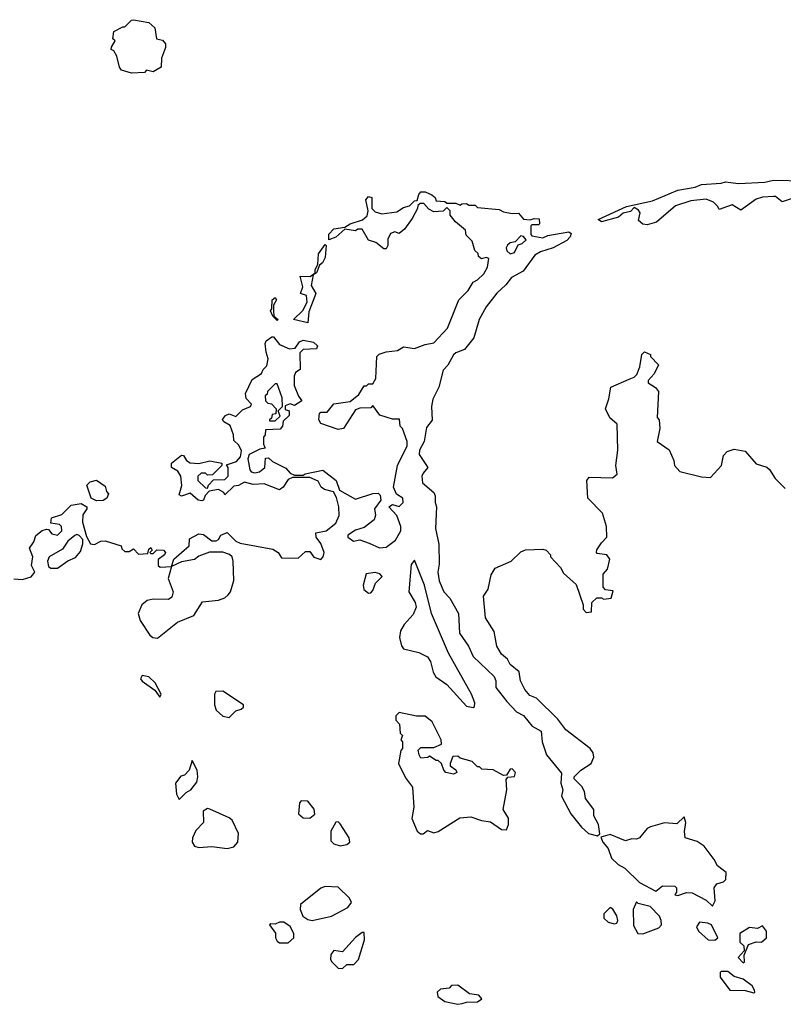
# Model space of a CAD drawing. Extents: x 2029662 to 2246637, y 225654 to 401419.
# Tile 312 of 349: x 2207832 to 2211340, y 267360 to 271882. Entities that reach past the tile are written whole.
import ezdxf

# ---------------------------------------------------------------- set-up
doc = ezdxf.new("R2010")
doc.units = 0

msp = doc.modelspace()

# ---------------------------------------------------------------- linework, layer by layer
at = {"layer": '0CON20XD'}
for points in [[(2208345, 271636.7), (2208300, 271650), (2208290, 271665), (2208277.5, 271715), (2208265, 271740), (2208252.5, 271745), (2208253, 271757), (2208270, 271785), (2208260, 271795), (2208265, 271827.5), (2208305, 271850), (2208315, 271850), (2208345, 271880), (2208355, 271882.5), (2208425, 271870), (2208452.5, 271845), (2208460, 271795), (2208488.3, 271788.3), (2208501.7, 271771.7), (2208502.5, 271755), (2208483.3, 271705), (2208482.5, 271665), (2208445, 271642.5), (2208415, 271650), (2208405, 271640), (2208345, 271636.7)], [(2211385, 271062.5), (2211335, 271046.2), (2211305, 271070), (2211295, 271070), (2211245, 271067.5), (2211215, 271057.5), (2211145, 271007.5), (2211105, 271032.5), (2211045, 271010), (2211040, 271025), (2211020, 271045), (2210985, 271057.5), (2210915, 271050), (2210845, 271027.5), (2210758.3, 270951.7), (2210715, 270940), (2210695, 270942.5), (2210675, 270960), (2210682.5, 270995), (2210675, 271007.5), (2210655, 271020), (2210638.3, 271001.7), (2210605, 270993.3), (2210582.5, 270975), (2210505, 270953.3), (2210490, 270965), (2210620, 271025), (2210739.7, 271050.3), (2210855, 271098.8), (2210935, 271113.3), (2210963.9, 271126.1), (2211055, 271131.2), (2211075, 271137.5), (2211135, 271130), (2211255, 271136), (2211295, 271145.8), (2211435, 271142)], [(2209891.7, 270638.3), (2209915, 270677.5), (2209935, 270687.5), (2209964, 270715), (2209981.2, 270745), (2209987.5, 270785), (2209975, 270790), (2209953.6, 270783.6), (2209940, 270795), (2209938.3, 270808.3), (2209923, 270823), (2209910, 270865), (2209883, 270893), (2209880, 270915), (2209833.6, 270953.6), (2209810, 270985), (2209810, 271005), (2209795, 271020), (2209777, 271003), (2209735, 271000), (2209711.7, 271011.7), (2209688.3, 271038.3), (2209671.7, 271038.3), (2209661.7, 271028.3), (2209660, 271015), (2209635, 270970), (2209599.3, 270920.7), (2209575, 270900), (2209555, 270907.5), (2209535, 270900), (2209522.5, 270875), (2209522.5, 270845), (2209515, 270830), (2209505, 270830), (2209468.3, 270858.3), (2209435, 270870), (2209405, 270920), (2209385, 270920), (2209375, 270912.5), (2209325, 270920), (2209285, 270883.3), (2209251.7, 270871.7), (2209252.3, 270897.7), (2209275, 270922.5), (2209325, 270930), (2209350, 270945), (2209407, 270963), (2209428.3, 270981.7), (2209432.5, 271005), (2209422.5, 271055), (2209435, 271070), (2209450, 271065), (2209450, 271015), (2209465, 271000), (2209495, 270990), (2209565, 271000), (2209595, 271020), (2209622.5, 271027.5), (2209645, 271050), (2209658.3, 271051.7), (2209665, 271080), (2209675, 271092.5), (2209695, 271092.5), (2209725, 271077.5), (2209740, 271065), (2209745, 271050), (2209785, 271047.5), (2209795, 271040), (2209835, 271040), (2209855, 271030), (2209863, 271037), (2209885, 271037.5), (2209895, 271030), (2209925, 271030), (2209935, 271020), (2210035, 271010), (2210055, 271000), (2210095, 270992.5), (2210123, 270993), (2210146.7, 270966.7), (2210177.5, 270962.5), (2210195, 270970), (2210218.3, 270968.3), (2210220, 270945), (2210215, 270940), (2210185, 270940), (2210180, 270935), (2210180, 270895), (2210185, 270890), (2210235, 270880), (2210258.3, 270891.7), (2210355, 270907.5), (2210365, 270900), (2210361.2, 270885), (2210345, 270868), (2210283.3, 270835), (2210224.1, 270815.9), (2210199.2, 270800.8), (2210145, 270728), (2210091.5, 270698.5), (2210065, 270664.4), (2210023.3, 270626.7), (2209975, 270564), (2209943.3, 270505), (2209918.8, 270421.2), (2209875, 270367.5), (2209835, 270352.5), (2209825, 270342.5), (2209798.8, 270295), (2209777.1, 270272.9), (2209758, 270195), (2209730.3, 270139.7), (2209724.2, 270105), (2209726.4, 270043.6), (2209701.3, 270008.7), (2209690.6, 269945), (2209669.4, 269905), (2209666.9, 269885), (2209707.5, 269825), (2209685, 269800), (2209680, 269785), (2209682.5, 269755), (2209735, 269710), (2209740, 269695), (2209740, 269665), (2209747.5, 269645), (2209742.5, 269545), (2209757, 269473), (2209759.3, 269380.7), (2209753.3, 269345), (2209758.8, 269305), (2209780, 269255), (2209807.5, 269225), (2209847.5, 269155), (2209852.5, 269065), (2209893.3, 269005), (2209915, 268957.5), (2210012.5, 268865), (2210020, 268845), (2210020, 268815), (2210070.7, 268750.7), (2210113.6, 268703.6), (2210146.4, 268686.4), (2210187, 268637), (2210227.5, 268615), (2210232.5, 268565), (2210252.5, 268505), (2210321.7, 268421.7), (2210317.5, 268375), (2210327.5, 268345), (2210321.4, 268315), (2210364.7, 268234.7), (2210413.3, 268173.3), (2210444.7, 268144.7), (2210486.4, 268133.6), (2210497, 268143), (2210491.4, 268185), (2210470, 268225), (2210470, 268255), (2210431.2, 268305), (2210426.4, 268336.4), (2210415, 268360), (2210380, 268395), (2210380, 268405), (2210410, 268435), (2210457.5, 268465), (2210470, 268495), (2210466.7, 268515), (2210452.5, 268535), (2210340.7, 268620.7), (2210305, 268670), (2210206.4, 268766.4), (2210175, 268777.5), (2210152.5, 268805), (2210132.5, 268845), (2210126.1, 268886.1), (2210085, 268920), (2210072.5, 268945), (2210045, 268967.5), (2210023.3, 269005), (2210011.7, 269071.7), (2209972.5, 269135), (2209963.3, 269235), (2209983.6, 269266.4), (2209998.3, 269331.7), (2210017, 269363), (2210090, 269395), (2210135, 269437.5), (2210155, 269447.5), (2210235, 269450), (2210250, 269445), (2210270, 269425), (2210270, 269415), (2210316.4, 269366.4), (2210330.7, 269340.7), (2210388.3, 269288.3), (2210420, 269195), (2210420, 269175), (2210435, 269160), (2210458.3, 269161.7), (2210460, 269205), (2210483, 269227), (2210505, 269227.5), (2210515, 269220), (2210550, 269225), (2210558.3, 269258.3), (2210523, 269263), (2210512.5, 269275), (2210512.5, 269335), (2210531.7, 269358.3), (2210542.5, 269405), (2210530, 269425), (2210485, 269430), (2210482.5, 269435), (2210483, 269447), (2210505, 269480), (2210530, 269505), (2210527.5, 269555), (2210510, 269615), (2210442.5, 269685), (2210437.5, 269765), (2210448.3, 269781.7), (2210555, 269777.5), (2210577.5, 269795), (2210570, 269835), (2210580, 269905), (2210577.5, 270025), (2210543.6, 270053.6), (2210522.5, 270095), (2210539.3, 270140.7), (2210547.5, 270195), (2210631.7, 270231.7), (2210655, 270240), (2210667, 270253), (2210681.7, 270288.3), (2210690, 270345), (2210703, 270357), (2210730, 270345), (2210730, 270335), (2210767, 270297), (2210747.5, 270255), (2210720, 270225), (2210720, 270215), (2210753, 270193), (2210767.5, 270175), (2210760, 270055), (2210770, 270045), (2210772.5, 270005), (2210760, 269945), (2210816.4, 269906.4), (2210837, 269857), (2210840, 269835), (2210865, 269807.5), (2210965, 269782.5), (2211005, 269780), (2211056.7, 269835), (2211065, 269880), (2211081.7, 269898.3), (2211115, 269910), (2211165, 269900), (2211215, 269842.5), (2211265, 269827.5), (2211276.4, 269816.4), (2211302.5, 269775), (2211348.3, 269728.3)], [(2210085, 270807.5), (2210105, 270812.5), (2210121.7, 270848.3), (2210140, 270855), (2210158.3, 270871.7), (2210147, 270887), (2210135, 270890), (2210108.3, 270861.7), (2210085, 270857.5), (2210073, 270847), (2210067.5, 270835), (2210070.7, 270820.7), (2210085, 270807.5)], [(2209155, 270490), (2209090, 270505), (2209133, 270547), (2209152.5, 270585), (2209150, 270615), (2209122.5, 270625), (2209132, 270655), (2209120, 270705), (2209167, 270703), (2209190, 270720), (2209190, 270735), (2209201.7, 270758.3), (2209205, 270807.5), (2209235, 270850), (2209240, 270845), (2209235, 270790), (2209222.5, 270765), (2209210, 270755), (2209195, 270720), (2209180, 270710), (2209171.7, 270661.7), (2209192.5, 270625), (2209160, 270540), (2209155, 270490)], [(2207805, 269313.8), (2207845, 269311.2), (2207885, 269323.3), (2207901.2, 269345), (2207886, 269375), (2207892, 269415), (2207876.7, 269455), (2207896.1, 269483.9), (2207906.4, 269513.6), (2207935, 269536.7), (2207955, 269542.5), (2207965, 269540), (2207980.3, 269520.3), (2208006, 269514), (2208026.2, 269535), (2208024, 269554), (2208015, 269563.3), (2207975, 269570), (2207977.5, 269595), (2208025, 269610), (2208068.3, 269651.7), (2208115, 269660), (2208140, 269645), (2208140, 269635), (2208122, 269608), (2208120.8, 269575), (2208138.3, 269508.3), (2208157.5, 269475), (2208175, 269471.2), (2208205, 269487.5), (2208225, 269488.1), (2208297.5, 269465), (2208301.7, 269451.7), (2208315, 269440), (2208335, 269440), (2208355, 269452.5), (2208377, 269427), (2208420, 269430), (2208425, 269450), (2208435, 269457.5), (2208440, 269445), (2208430, 269435), (2208435, 269430), (2208445, 269430), (2208462.7, 269447.3), (2208492.5, 269445), (2208501.2, 269435), (2208496.7, 269425), (2208467.5, 269402.5), (2208467.5, 269375), (2208477, 269367), (2208530, 269370), (2208540, 269405), (2208610, 269465), (2208611.7, 269498.3), (2208655, 269521.2), (2208677, 269517), (2208715, 269488.8), (2208735, 269488), (2208746, 269494), (2208756.7, 269515), (2208785, 269526.7), (2208825, 269487.5), (2208845, 269477.5), (2208995, 269450), (2209020, 269435), (2209035, 269410), (2209111.7, 269408.3), (2209145, 269440), (2209165, 269440), (2209183.9, 269413.9), (2209215, 269403.3), (2209226.7, 269415), (2209230, 269435), (2209215.8, 269475.8), (2209193.3, 269505), (2209192.5, 269525), (2209240, 269535), (2209285, 269570), (2209300, 269605), (2209297.5, 269645), (2209287, 269687), (2209273, 269713), (2209232.5, 269725), (2209217.5, 269735), (2209203, 269763), (2209165, 269780), (2209085, 269780), (2209065, 269770), (2209042.5, 269735), (2209025, 269722.5), (2208955, 269750), (2208905, 269747.5), (2208865, 269757.5), (2208837, 269743), (2208815, 269740), (2208775, 269700), (2208770, 269710), (2208745, 269723.8), (2208703, 269717), (2208683.9, 269696.1), (2208676.7, 269675), (2208668.3, 269671.7), (2208652.5, 269675), (2208615, 269707.5), (2208575, 269693.3), (2208565, 269700), (2208576.7, 269743.3), (2208572.5, 269785), (2208558.3, 269808.3), (2208530, 269825), (2208530, 269845), (2208575, 269882.5), (2208585, 269880), (2208597.5, 269857.5), (2208615, 269846.7), (2208655, 269843.3), (2208705, 269856.7), (2208760, 269845), (2208760, 269835), (2208718.3, 269791.7), (2208695, 269790), (2208685, 269800), (2208665, 269800), (2208650, 269785), (2208650, 269765), (2208685, 269732.5), (2208695, 269730), (2208700, 269745), (2208721.7, 269768.3), (2208775, 269770), (2208790, 269785), (2208790, 269825), (2208781.7, 269838.3), (2208827.7, 269852.3), (2208846.2, 269875), (2208851.7, 269901.7), (2208838, 269928), (2208815, 269950), (2208813.8, 269975), (2208798.8, 270018.8), (2208770, 270035), (2208763.6, 270046.4), (2208777.5, 270065), (2208795, 270072.5), (2208825, 270060), (2208855, 270090), (2208892.5, 270105), (2208896.4, 270116.4), (2208871.7, 270141.7), (2208870, 270165), (2208900.7, 270229.3), (2208943, 270257), (2208950, 270275), (2208967, 270293), (2208974, 270325), (2208963.8, 270355), (2208960, 270395), (2208965, 270407.5), (2208990, 270425), (2208997.5, 270425), (2209025, 270390), (2209070.7, 270370.7), (2209097, 270373), (2209117, 270403), (2209135, 270410), (2209181.7, 270401.7), (2209200, 270385), (2209195, 270370), (2209135, 270367.5), (2209118.3, 270351.7), (2209120, 270275), (2209098.3, 270261.7), (2209092.5, 270245), (2209092.5, 270202.5), (2209113, 270153), (2209128.3, 270131.7), (2209095, 270110), (2209075, 270117.5), (2209051.7, 270108.3), (2209051.7, 270091.7), (2209070, 270085), (2209070, 270065), (2209041.7, 270038.3), (2209040, 270015), (2209028.3, 270001.7), (2208961.7, 269998.3), (2208960, 269975), (2208952.5, 269965), (2208952.5, 269932.5), (2208960, 269915), (2208935, 269910), (2208886.7, 269885), (2208880, 269865), (2208888.8, 269815), (2208896, 269806), (2208911.7, 269801.7), (2208934, 269806), (2208957.5, 269825), (2208961.7, 269868.3), (2208975, 269870), (2208993, 269853), (2209055, 269822.5), (2209075, 269800), (2209095, 269790), (2209135, 269790), (2209143, 269797), (2209225, 269812.5), (2209285.6, 269765.6), (2209300.7, 269720.7), (2209375, 269680), (2209455, 269706.7), (2209478.3, 269708.3), (2209487.7, 269697.7), (2209491.2, 269675), (2209462.5, 269635), (2209466.4, 269606.4), (2209460, 269585), (2209415, 269550), (2209375, 269537.5), (2209340, 269515), (2209340, 269505), (2209365, 269487.5), (2209395, 269493.3), (2209437.7, 269477.7), (2209485, 269456), (2209515, 269460), (2209557.7, 269492.3), (2209582.5, 269535), (2209582.5, 269555), (2209564.2, 269604.2), (2209527.5, 269645), (2209545, 269656.2), (2209575, 269646.2), (2209593.3, 269665), (2209592.5, 269685), (2209563.6, 269703.6), (2209550, 269735), (2209567.5, 269835), (2209612.5, 269925), (2209612.5, 269945), (2209590, 270005), (2209580, 270015), (2209577, 270047), (2209545, 270047.5), (2209486.4, 270066.4), (2209455, 270110), (2209445, 270100), (2209395, 270097.5), (2209375, 270090), (2209320, 270005), (2209295, 270000), (2209215, 270027.5), (2209206.7, 270045), (2209210, 270075), (2209215, 270080), (2209245, 270080), (2209275, 270117.5), (2209350.7, 270129.3), (2209389.3, 270160.7), (2209415, 270200), (2209425, 270200), (2209435, 270210), (2209455, 270210), (2209467.5, 270235), (2209473.3, 270335), (2209483.9, 270346.1), (2209515, 270356.7), (2209567, 270363), (2209595, 270380), (2209645, 270372.5), (2209695, 270391.2), (2209735, 270397.5), (2209797.5, 270465), (2209850, 270595), (2209891.7, 270638.3)], [(2209015, 270500), (2208995, 270520), (2208983.8, 270545), (2208990, 270555), (2208991.2, 270595), (2209005, 270605.8), (2209012.5, 270595), (2208998.3, 270571.7), (2208997.5, 270545), (2209000, 270520), (2209020, 270505), (2209015, 270500)], [(2209005, 270040), (2209028.3, 270061.7), (2209020, 270085), (2209040, 270105), (2209037.5, 270145), (2209015, 270210), (2209005, 270210), (2208970, 270175), (2208968.3, 270161.7), (2208960, 270155), (2208961.7, 270131.7), (2208971.7, 270121.7), (2208988.3, 270118.3), (2209010, 270095), (2209008.3, 270071.7), (2208991.7, 270068.3), (2208988.3, 270051.7), (2208980, 270045), (2208980, 270040), (2209005, 270040)], [(2208185, 269672.5), (2208160, 269685), (2208140, 269745), (2208155, 269760), (2208185, 269767.5), (2208225, 269740), (2208230, 269715), (2208240, 269705), (2208232.5, 269685), (2208215, 269673.3), (2208185, 269672.5)], [(2207975, 269362.5), (2208005, 269363.3), (2208053.8, 269396.2), (2208088.3, 269411.7), (2208110.7, 269439.3), (2208122.5, 269475), (2208122.5, 269495), (2208105, 269512.5), (2208095, 269517.5), (2208085, 269512.5), (2208053.6, 269486.4), (2208029.3, 269450.7), (2207967.5, 269415), (2207960, 269395), (2207965, 269370), (2207975, 269362.5)], [(2208465, 269041.2), (2208556.7, 269115), (2208632.5, 269145), (2208671.2, 269208.8), (2208745, 269216.7), (2208775, 269226.7), (2208789.6, 269240.5), (2208800, 269255), (2208816.4, 269306.4), (2208812.5, 269395), (2208807.5, 269415), (2208796.2, 269426.2), (2208765, 269436.7), (2208703.6, 269436.4), (2208655, 269417.5), (2208635, 269402.5), (2208575, 269392.5), (2208530, 269370), (2208513.3, 269315), (2208536.7, 269255), (2208530.4, 269229.5), (2208515, 269218.8), (2208445, 269220.8), (2208417.5, 269215), (2208393.3, 269195), (2208376.2, 269155), (2208385, 269122.5), (2208430, 269055), (2208444.1, 269044.1), (2208465, 269041.2)], [(2209915, 268722.5), (2209921.7, 268728.3), (2209923.3, 268745), (2209908, 268785), (2209802.1, 268972.1), (2209724.2, 269155), (2209691.2, 269285), (2209645, 269400), (2209630.7, 269379.3), (2209620, 269255), (2209648.8, 269205), (2209653.6, 269183.6), (2209639.7, 269150.3), (2209598.8, 269105), (2209581.2, 269075), (2209576.2, 269045), (2209586.2, 269006.2), (2209595, 268992.5), (2209665.6, 268975.6), (2209705, 268956.2), (2209720, 268935), (2209731.2, 268885), (2209744.1, 268864.1), (2209795, 268828.8), (2209885, 268728.8), (2209915, 268722.5)], [(2209435, 269247.5), (2209445, 269250), (2209455, 269260), (2209466.4, 269293.6), (2209497.5, 269325), (2209487, 269337), (2209465, 269342.5), (2209423, 269337), (2209410, 269285), (2209413.3, 269265), (2209435, 269247.5)], [(2208475, 268770), (2208482.5, 268785), (2208455, 268836.7), (2208425, 268863.3), (2208395, 268870), (2208387.5, 268855), (2208393.9, 268843.9), (2208453.3, 268803.3), (2208475, 268770)], [(2208795, 268677.5), (2208825, 268707.5), (2208850, 268715), (2208860, 268725), (2208860, 268735), (2208765, 268797.5), (2208733, 268797), (2208727.5, 268785), (2208727.5, 268735), (2208735, 268710), (2208765, 268682.5), (2208795, 268677.5)], [(2209685, 268142.5), (2209705, 268157.5), (2209735, 268147.5), (2209755, 268153.3), (2209853.6, 268216.4), (2209905, 268220), (2209953.6, 268203.6), (2209995, 268197.5), (2210045, 268162.5), (2210068.3, 268161.7), (2210077.5, 268185), (2210077.5, 268215), (2210052.5, 268255), (2210070, 268345), (2210067, 268393), (2210075, 268402.5), (2210105, 268406.7), (2210109.2, 268425), (2210095, 268441.2), (2210085, 268440), (2210068.3, 268411.7), (2210055, 268410), (2210007, 268437), (2209955, 268440), (2209945, 268450), (2209935, 268450), (2209910, 268475), (2209855, 268490), (2209845, 268500), (2209821.7, 268498.3), (2209810, 268465), (2209810, 268455), (2209836.4, 268436.4), (2209840, 268425), (2209825, 268417.5), (2209790, 268425), (2209780, 268435), (2209770, 268465), (2209755, 268480), (2209745, 268480), (2209715, 268500), (2209707, 268493), (2209675, 268490), (2209667.5, 268505), (2209662.5, 268527.5), (2209675, 268540), (2209735, 268540), (2209770, 268555), (2209767.5, 268575), (2209726.4, 268656.4), (2209695, 268682.5), (2209655, 268682.5), (2209575, 268700), (2209560, 268685), (2209560, 268665), (2209577, 268647), (2209580, 268605), (2209590, 268595), (2209582.5, 268575), (2209590, 268565), (2209590, 268535), (2209582.5, 268525), (2209572.5, 268465), (2209605, 268400), (2209636.4, 268356.4), (2209643.3, 268265), (2209633.6, 268213.6), (2209657.5, 268155), (2209673, 268143), (2209685, 268142.5)], [(2208565, 268300), (2208597, 268333), (2208617.5, 268345), (2208645, 268380), (2208650, 268405), (2208646.7, 268435), (2208625, 268480), (2208610, 268435), (2208588.3, 268411.7), (2208571.7, 268408.3), (2208547.5, 268375), (2208552.5, 268325), (2208565, 268300)], [(2208785, 268075.8), (2208815, 268082.9), (2208834, 268105), (2208836.4, 268143.6), (2208807.5, 268205), (2208795, 268216.7), (2208705, 268256.7), (2208695, 268258.8), (2208675, 268246.2), (2208676.7, 268195), (2208641.6, 268158.4), (2208626.1, 268125), (2208624.6, 268104.6), (2208635, 268085.8), (2208655, 268080), (2208714.5, 268084.5), (2208785, 268075.8)], [(2209165, 268214.6), (2209187.2, 268232.8), (2209185.4, 268255.4), (2209155, 268292.9), (2209125.8, 268294.2), (2209118, 268285), (2209113.5, 268235), (2209135, 268215.6), (2209165, 268214.6)], [(2211015, 267810), (2211026.7, 267835), (2211022.5, 267895), (2211035, 267912.5), (2211065, 267922.5), (2211076.4, 267933.6), (2211077.5, 267965), (2211037.5, 267995), (2211022.5, 268025), (2210976.4, 268086.4), (2210945, 268107.5), (2210890, 268125), (2210886.4, 268153.6), (2210892.5, 268195), (2210885, 268220), (2210851.7, 268188.3), (2210795, 268192.5), (2210730, 268175), (2210715, 268167.5), (2210680, 268125), (2210665, 268118.8), (2210645, 268120), (2210615, 268110), (2210545, 268140), (2210502.5, 268127.5), (2210511.2, 268105), (2210535.6, 268075.6), (2210550.6, 268030.6), (2210582.1, 268002.1), (2210612.5, 267985), (2210678.7, 267918.7), (2210755, 267880), (2210785, 267903.3), (2210841.7, 267901.7), (2210850, 267895), (2210850, 267875), (2210841.7, 267861.7), (2210855, 267860), (2210895, 267872.5), (2210921.7, 267871.7), (2210985, 267837.5), (2211015, 267810)], [(2209305, 268088.2), (2209335, 268094.3), (2209348, 268105), (2209345.8, 268125), (2209305, 268188), (2209295, 268197.5), (2209285, 268195.8), (2209260.9, 268155), (2209260.9, 268110.9), (2209275, 268096.9), (2209305, 268088.2)], [(2209175, 267744.5), (2209265, 267763.8), (2209340, 267805), (2209357, 267827), (2209346.4, 267846.4), (2209295, 267897.5), (2209235, 267900), (2209215, 267893.3), (2209121.7, 267818.3), (2209121.1, 267795), (2209132.2, 267765), (2209155, 267748.8), (2209175, 267744.5)], [(2210565, 267729.4), (2210575, 267732.5), (2210580, 267745), (2210575.5, 267765.6), (2210557.3, 267797.3), (2210545, 267803.8), (2210516, 267775), (2210515.6, 267755), (2210535, 267736.5), (2210565, 267729.4)], [(2210695, 267683.8), (2210768.8, 267711.2), (2210780, 267725), (2210778.8, 267745), (2210772, 267765), (2210729.1, 267809.1), (2210673, 267823), (2210665, 267830), (2210650, 267795), (2210651.7, 267721.7), (2210672.5, 267685), (2210695, 267683.8)], [(2209065, 267642.5), (2209091.2, 267665), (2209091.2, 267685), (2209075, 267717.5), (2209045, 267736.7), (2209025, 267736.7), (2209005, 267727.5), (2208985, 267730), (2208980, 267725), (2209007, 267687), (2209007.5, 267665), (2209015, 267650), (2209025, 267642.5), (2209065, 267642.5)], [(2211025, 267653.8), (2211040, 267665), (2211010, 267725), (2210993, 267733), (2210955, 267736.7), (2210942, 267715), (2210950, 267695), (2210995, 267655.8), (2211025, 267653.8)], [(2211155, 267550), (2211162.5, 267555), (2211160, 267585), (2211180, 267635), (2211215, 267646.7), (2211240, 267645), (2211263.3, 267665), (2211262.5, 267695), (2211245, 267720), (2211221.7, 267708.3), (2211185, 267712.5), (2211140, 267685), (2211140, 267645), (2211158.3, 267628.3), (2211160, 267605), (2211133.3, 267575), (2211155, 267550)], [(2209315, 267524), (2209335, 267542.5), (2209367.1, 267542.9), (2209388.8, 267565), (2209416.2, 267655), (2209415, 267690), (2209405, 267690), (2209374.1, 267665.9), (2209315, 267600), (2209275, 267606), (2209261.7, 267588.3), (2209260, 267565), (2209265.8, 267555), (2209295, 267526), (2209315, 267524)], [(2211205, 267412.5), (2211210, 267415), (2211207.5, 267425), (2211196.7, 267445), (2211155.7, 267475.7), (2211115, 267487.5), (2211085, 267510), (2211055, 267510), (2211050, 267505), (2211050, 267485), (2211093.9, 267423.9), (2211165, 267423.3), (2211205, 267412.5)], [(2209845, 267359.6), (2209865, 267363.5), (2209885, 267370), (2209935, 267370.9), (2209955.8, 267385), (2209941.7, 267401.7), (2209898, 267408), (2209845, 267447.5), (2209815, 267446.7), (2209805, 267433.3), (2209765, 267428.6), (2209750.6, 267415), (2209752.2, 267395), (2209785, 267371.8), (2209845, 267359.6)]]:
    msp.add_lwpolyline(points, dxfattribs=at)

doc.saveas('drawing.dxf')
